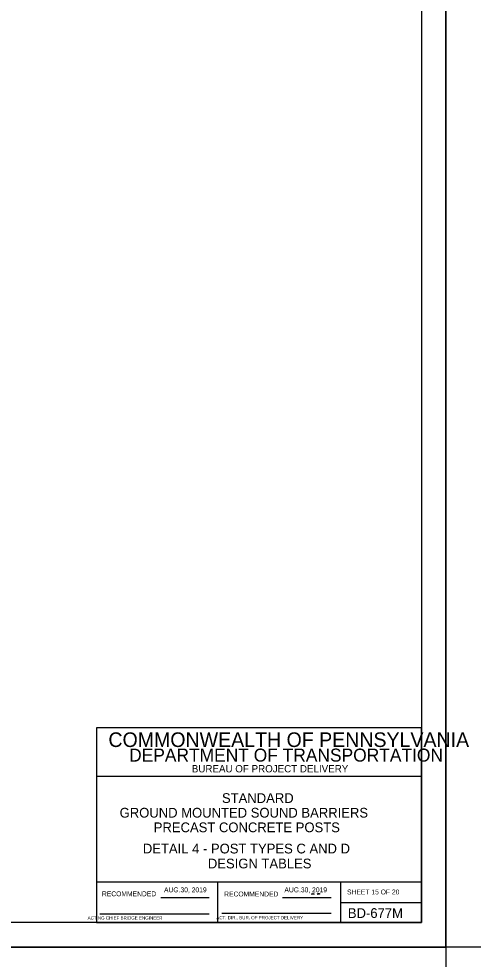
# Model space of a CAD drawing. Extents: x 3351 to 8430, y -3586 to 1457.
# Drawn here: x 6862 to 7142, y -2406 to -1827 of the extents above; entities that cross this region are included whole.
import ezdxf

# ---------------------------------------------------------------- set-up
doc = ezdxf.new("R2010")
doc.units = 0
for name, color, linetype in [('1', 7, 'Continuous'), ('2', 7, 'Continuous'), ('60', 7, 'Continuous'), ('PLT-BNDY', 7, 'Continuous')]:
    doc.layers.add(name, color=color, linetype=linetype)

msp = doc.modelspace()

# ---------------------------------------------------------------- linework, layer by layer
at = {"layer": '2'}
for p, q in [((7110.34, -1819.31), (7110.34, -2383.31)), ((7110.34, -2263.31), (6910.34, -2263.31)), ((6910.34, -2263.31), (6910.34, -2383.31)), ((7110.34, -2383.31), (7110.34, -2263.31)), ((7110.34, -2293.31), (6910.34, -2293.31)), ((7110.34, -2358.31), (6910.34, -2358.31)), ((6984.84, -2383.31), (6984.84, -2358.31)), ((7060.34, -2358.31), (7060.34, -2383.31)), ((6949.81, -2367.81), (6979.57, -2367.81)), ((7024.81, -2367.81), (7054.71, -2367.81)), ((7060.34, -2370.81), (7110.34, -2370.81)), ((6912.34, -2377.81), (6979.57, -2377.81)), ((6987.47, -2377.43), (7054.71, -2377.43)), ((7110.34, -2383.31), (6324.34, -2383.31)), ((6910.34, -2383.31), (7110.34, -2383.31))]:
    msp.add_line(p, q, dxfattribs=at)
at = {"layer": '60'}
for points in [[(7042.53, -2365.72), (7043.51, -2365.38), (7044.21, -2365.71)], [(7046.14, -2365.72), (7046.59, -2365.34), (7047.42, -2365.4), (7047.57, -2365.73), (7047.04, -2365.7)]]:
    msp.add_lwpolyline(points, close=True, dxfattribs=at)
at = {"layer": 'PLT-BNDY'}
for points in [[(6284.34, -1804.31), (7125.34, -1804.31), (7125.34, -2398.31), (6284.34, -2398.31)], [(7125.34, -1804.31), (7966.34, -1804.31), (7966.34, -2398.31), (7125.34, -2398.31)], [(6284.34, -2398.31), (7125.34, -2398.31), (7125.34, -2992.31), (6284.34, -2992.31)]]:
    msp.add_lwpolyline(points, close=True, dxfattribs=at)

# ---------------------------------------------------------------- texts
at = {"layer": '1'}
for s, height, p in [('STANDARD', 6, (6987.48, -2309.64)), ('GROUND MOUNTED SOUND BARRIERS', 6, (6924.5, -2318.64)), ('PRECAST CONCRETE POSTS', 6, (6945.5, -2327.64)), ('DETAIL 4 - POST TYPES C AND D', 6, (6938.79, -2340.71)), ('DESIGN TABLES', 6, (6978.81, -2349.91)), ('SHEET 15 OF 20', 3, (7064.46, -2365.92)), ('BD-677M', 6, (7064.97, -2380.43))]:
    msp.add_text(s, height=height, dxfattribs=at).set_placement(p)
at = {"layer": '2'}
for s, height, p in [('COMMONWEALTH OF PENNSYLVANIA', 9, (6917.59, -2275.18)), ('DEPARTMENT OF TRANSPORTATION', 8.0002, (6930.34, -2284.18)), ('BUREAU OF PROJECT DELIVERY', 4.5, (6968.93, -2290.81)), ('AUG.30, 2019', 3, (6951.82, -2364.62)), ('AUG.30, 2019', 3, (7025.91, -2364.62)), ('   ACT. DIR., BUR. OF PROJECT DELIVERY', 2.0002, (6981.7, -2381.25)), ('       ACTING CHIEF BRIDGE ENGINEER', 2.0002, (6899.43, -2381.43))]:
    msp.add_text(s, height=height, dxfattribs=at).set_placement(p)
for p in [(6913.61, -2367.06), (6988.83, -2367.18)]:
    msp.add_text('RECOMMENDED', height=3, rotation=360, dxfattribs=at).set_placement(p)

doc.saveas('drawing.dxf')
